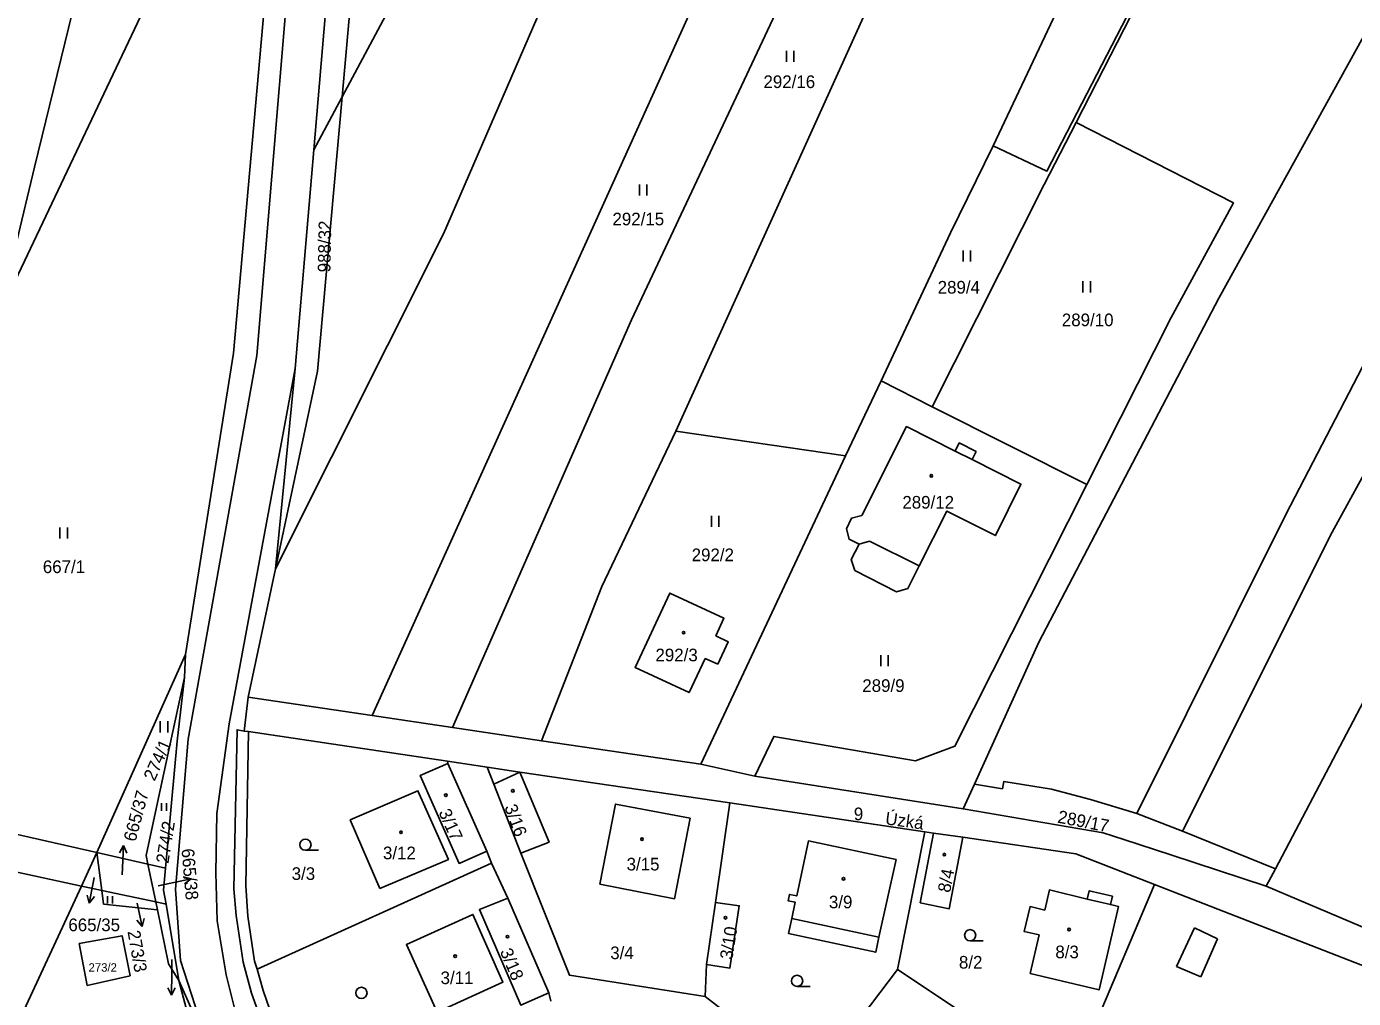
# Model space of a CAD drawing. Extents: x -757266 to -753360, y -1162585 to -1157740.
# Drawn here: x -754953.1 to -754774.6, y -1161172.4 to -1161041.7 of the extents above; entities that cross this region are included whole.
import ezdxf

# ---------------------------------------------------------------- set-up
doc = ezdxf.new("R2010")
doc.units = 0
for name, color, linetype in [('Hranice parcel', 7, 'Continuous'), ('Parcelní čísla', 7, 'Continuous'), ('Pop  PČ popisy', 7, 'Continuous'), ('Poz předměty', 7, 'Continuous'), ('Vnitřní kresba', 7, 'Continuous'), ('Značky budov', 7, 'Continuous'), ('Značky kultur', 7, 'Continuous')]:
    doc.layers.add(name, color=color, linetype=linetype)

msp = doc.modelspace()

# ---------------------------------------------------------------- linework, layer by layer
at = {"layer": 'Hranice parcel'}
for p, q in [((-754917.84, -1160998.27), (-754986.52, -1161143.09)), ((-754914.44, -1161058.24), (-754911.16, -1161019.81)), ((-754910.65, -1161051.15), (-754914.44, -1161058.24)), ((-754914.44, -1161058.24), (-754916.95, -1161087.67)), ((-754916.95, -1161087.67), (-754919.61, -1161114.62)), ((-754838.14, -1161089.35), (-754842.92, -1161099.43)), ((-754838.14, -1161089.35), (-754831.26, -1161092.82)), ((-754810.48, -1161103.29), (-754831.26, -1161092.82)), ((-754842.92, -1161099.43), (-754865.75, -1161096.1)), ((-754842.92, -1161099.43), (-754862.38, -1161140.89)), ((-754923.3, -1161131.89), (-754919.61, -1161114.62)), ((-754943.62, -1161152.81), (-754931.7, -1161126.15)), ((-754931.7, -1161126.15), (-754931.85, -1161129.24)), ((-754923.3, -1161131.89), (-754923.81, -1161136.47)), ((-754906.61, -1161134.38), (-754923.3, -1161131.89)), ((-754895.79, -1161135.99), (-754906.61, -1161134.38)), ((-754923.24, -1161136.53), (-754923.81, -1161136.47)), ((-754896.45, -1161140.52), (-754923.24, -1161136.53)), ((-754883.83, -1161137.77), (-754895.79, -1161135.99)), ((-754862.38, -1161140.89), (-754883.83, -1161137.77)), ((-754896.43, -1161140.8), (-754896.45, -1161140.52)), ((-754891.12, -1161141.3), (-754896.45, -1161140.52)), ((-754896.43, -1161140.8), (-754891.18, -1161152.6)), ((-754886.72, -1161141.97), (-754891.12, -1161141.3)), ((-754858.49, -1161146.13), (-754886.72, -1161141.97)), ((-754855.11, -1161142.52), (-754862.38, -1161140.89)), ((-754986.52, -1161143.09), (-754943.62, -1161152.81)), ((-754827.1, -1161146.94), (-754855.11, -1161142.52)), ((-754827.1, -1161146.94), (-754825.59, -1161143.59)), ((-754860.41, -1161159.5), (-754858.49, -1161146.13)), ((-754832.26, -1161150), (-754858.49, -1161146.13)), ((-754797.61, -1161149.94), (-754803.74, -1161147.54)), ((-754945.7, -1161157.3), (-754988.84, -1161147.99)), ((-754835.94, -1161168.52), (-754832.26, -1161150)), ((-754831.12, -1161150.17), (-754832.26, -1161150)), ((-754827.17, -1161150.75), (-754831.12, -1161150.17)), ((-754785.09, -1161154.97), (-754797.61, -1161149.94)), ((-754945.7, -1161157.3), (-754943.62, -1161152.81)), ((-754942.96, -1161157.89), (-754943.62, -1161152.81)), ((-754936.78, -1161154.36), (-754943.62, -1161152.81)), ((-754890.56, -1161154.22), (-754891.18, -1161152.6)), ((-754935.71, -1161159.44), (-754936.78, -1161154.36)), ((-754934.38, -1161154.9), (-754936.78, -1161154.36)), ((-754890.56, -1161154.22), (-754922.09, -1161168.5)), ((-754888.37, -1161158.93), (-754890.56, -1161154.22)), ((-754785.09, -1161154.97), (-754786.34, -1161157.34)), ((-754995.07, -1161263.59), (-754945.7, -1161157.3)), ((-754942.96, -1161157.89), (-754935.71, -1161159.44)), ((-754801.39, -1161157.09), (-754812.75, -1161183.94)), ((-754935.71, -1161159.44), (-754934.33, -1161159.74)), ((-754935.49, -1161160.5), (-754935.71, -1161159.44)), ((-754934.33, -1161159.74), (-754932.6, -1161170.02)), ((-754888.37, -1161158.93), (-754882.84, -1161171.69)), ((-754861.63, -1161167.87), (-754860.41, -1161159.5)), ((-754861.83, -1161172.15), (-754861.63, -1161167.87)), ((-754847.19, -1161183.41), (-754835.94, -1161168.52)), ((-754812.75, -1161183.94), (-754835.94, -1161168.52)), ((-754928.63, -1161178.9), (-754932.6, -1161170.02)), ((-754882.59, -1161172.78), (-754882.84, -1161171.69)), ((-754861.83, -1161172.15), (-754847.19, -1161183.41))]:
    msp.add_line(p, q, dxfattribs=at)
for points in [[(-754709.29, -1160841.7), (-754766.94, -1160963.26), (-754801.72, -1161033.76), (-754815.85, -1161061.12), (-754823.08, -1161057.71)], [(-754803.74, -1161147.54), (-754783.67, -1161107.24), (-754763.74, -1161068.91), (-754746.91, -1161038.88), (-754682.09, -1160923.95)], [(-754678.05, -1160936.19), (-754743.66, -1161048.9), (-754761.34, -1161080.29), (-754777.49, -1161109.68), (-754797.61, -1161149.94)], [(-754910.65, -1161051.15), (-754902.37, -1161035.64), (-754857.86, -1160938.84)], [(-754901.37, -1160947.43), (-754903.32, -1160969.42), (-754908.13, -1161022.9), (-754910.65, -1161051.15)], [(-754919.61, -1161114.62), (-754897, -1161069.56), (-754856.42, -1160975.87), (-754843.82, -1160948.33)], [(-754865.75, -1161096.1), (-754835.76, -1161029.82), (-754808.88, -1160971.93)], [(-754785.39, -1160979.54), (-754809.58, -1161029.13), (-754823.08, -1161057.71)], [(-754811.92, -1161054.58), (-754797.17, -1161025.73), (-754779.36, -1160990.44)], [(-754931.7, -1161126.15), (-754925.27, -1161085.6), (-754919.32, -1161019.1), (-754917.84, -1160998.27)], [(-754825.59, -1161143.59), (-754816.95, -1161124.49), (-754792.71, -1161078.24), (-754769.28, -1161035.74), (-754751.88, -1161002.67)], [(-754906.61, -1161134.38), (-754851.09, -1161011.53), (-754848.2, -1161005.17)], [(-754895.79, -1161135.99), (-754871.73, -1161081.14), (-754837.92, -1161009.18), (-754848.2, -1161005.17)], [(-754919.61, -1161114.62), (-754913.95, -1161088.04), (-754910.65, -1161051.15)], [(-754831.26, -1161092.82), (-754816.2, -1161062.94), (-754811.92, -1161054.58)], [(-754810.48, -1161103.29), (-754799.15, -1161080.83), (-754790.76, -1161065.4), (-754811.92, -1161054.58)], [(-754823.08, -1161057.71), (-754828.81, -1161069.41), (-754838.14, -1161089.35)], [(-754751.41, -1161090.92), (-754757.56, -1161102.61), (-754766.9, -1161120.38), (-754785.09, -1161154.97)], [(-754841.68, -1161114.87), (-754842.16, -1161113.38), (-754841.11, -1161111.3), (-754842.45, -1161110.65), (-754842.8, -1161109.23), (-754842.14, -1161107.82), (-754840.76, -1161107.44), (-754834.73, -1161095.49), (-754828.17, -1161098.79), (-754827.63, -1161097.68), (-754825.37, -1161098.85), (-754825.91, -1161099.92), (-754819.34, -1161103.23), (-754822.78, -1161110.15), (-754829.29, -1161106.86), (-754833.01, -1161114.24), (-754834.54, -1161117.28), (-754836.09, -1161117.72), (-754841.68, -1161114.87)], [(-754865.75, -1161096.1), (-754875.72, -1161117.02), (-754883.83, -1161137.77)], [(-754855.11, -1161142.52), (-754852.59, -1161137.18), (-754833.51, -1161140.46), (-754828.23, -1161138.5), (-754810.48, -1161103.29)], [(-754860.1, -1161127.47), (-754861.81, -1161126.7), (-754863.97, -1161131.28), (-754871.25, -1161127.9), (-754866.56, -1161117.89), (-754859.29, -1161121.29), (-754860.37, -1161123.63), (-754858.7, -1161124.46), (-754860.1, -1161127.47)], [(-754936.78, -1161154.36), (-754937.02, -1161153.2), (-754935.49, -1161146.07), (-754931.85, -1161129.24)], [(-754931.85, -1161129.24), (-754932.81, -1161137.81), (-754934.38, -1161154.9)], [(-754923.81, -1161136.47), (-754924.76, -1161136.29), (-754925.19, -1161157.69), (-754924.91, -1161161.25), (-754923.97, -1161167.53), (-754922.83, -1161171.71), (-754920.1, -1161179.35), (-754918.67, -1161182), (-754915.55, -1161187.19), (-754911.48, -1161193.17), (-754892.07, -1161211.1), (-754854.42, -1161234.89), (-754854.12, -1161234.44)], [(-754922.09, -1161168.5), (-754922.41, -1161167.43), (-754923.31, -1161161.36), (-754923.59, -1161157.26), (-754923.24, -1161136.53)], [(-754891.18, -1161152.6), (-754894.92, -1161154.26), (-754900.13, -1161142.43), (-754896.43, -1161140.8)], [(-754886.6, -1161152.9), (-754890.25, -1161143.59), (-754891.12, -1161141.3)], [(-754886.72, -1161141.97), (-754882.8, -1161151.4), (-754886.6, -1161152.9)], [(-754803.74, -1161147.54), (-754809.99, -1161145.66), (-754815.22, -1161144.29), (-754821.64, -1161143.23), (-754821.83, -1161144.21), (-754825.59, -1161143.59)], [(-754905.59, -1161157.65), (-754909.56, -1161148.41), (-754900.44, -1161144.49), (-754896.35, -1161153.73), (-754905.59, -1161157.65)], [(-754875.98, -1161157.06), (-754873.88, -1161146.28), (-754863.85, -1161148.19), (-754865.93, -1161159.02), (-754875.98, -1161157.06)], [(-754786.34, -1161157.34), (-754799.2, -1161153.12), (-754805.49, -1161151.06), (-754808.26, -1161150.16), (-754827.1, -1161146.94)], [(-754827.17, -1161150.75), (-754828.99, -1161160.37), (-754832.89, -1161159.56), (-754831.12, -1161150.17)], [(-754801.39, -1161157.09), (-754811.96, -1161152.98), (-754827.17, -1161150.75)], [(-754886.6, -1161152.9), (-754880.08, -1161169.31), (-754861.83, -1161172.15)], [(-754836.12, -1161153.72), (-754838.45, -1161164.18), (-754838.87, -1161166.21), (-754850.59, -1161163.71), (-754850.16, -1161161.68), (-754849.69, -1161159.49), (-754850.66, -1161159.28), (-754850.48, -1161158.43), (-754849.5, -1161158.64), (-754847.92, -1161151.24), (-754836.12, -1161153.72)], [(-754934.33, -1161159.74), (-754934.65, -1161157.85), (-754934.38, -1161154.9)], [(-754945.7, -1161157.3), (-754943.75, -1161157.72), (-754942.96, -1161157.89)], [(-754935.49, -1161160.5), (-754942.72, -1161159.73), (-754942.96, -1161157.89)], [(-754816.13, -1161160.55), (-754815.51, -1161157.83), (-754810.43, -1161159.05), (-754810.16, -1161157.94), (-754807.04, -1161158.67), (-754807.31, -1161159.8), (-754806.21, -1161160.07), (-754808.82, -1161171.27), (-754818.08, -1161169.07), (-754816.9, -1161163.89), (-754818.9, -1161163.43), (-754818.12, -1161160.06), (-754816.13, -1161160.55)], [(-754750.33, -1161181.78), (-754762.45, -1161172.56), (-754770.15, -1161169.25), (-754801.39, -1161157.09)], [(-754769.41, -1161164.48), (-754773.66, -1161162.69), (-754786.34, -1161157.34)], [(-754882.84, -1161171.69), (-754886.62, -1161173.33), (-754892.17, -1161160.47), (-754888.37, -1161158.93)], [(-754860.41, -1161159.5), (-754857.22, -1161159.95), (-754858.48, -1161168.34), (-754861.63, -1161167.87)], [(-754932.6, -1161170.02), (-754933.98, -1161167.77), (-754935.49, -1161160.5)], [(-754897.87, -1161174.29), (-754901.99, -1161165.18), (-754893.04, -1161161.12), (-754889.02, -1161170.22), (-754897.87, -1161174.29)], [(-754944.94, -1161170.7), (-754939.17, -1161169.38), (-754940.24, -1161163.99), (-754945.99, -1161165.04), (-754944.94, -1161170.7)], [(-754914.09, -1161186.47), (-754917.32, -1161181.14), (-754918.73, -1161178.61), (-754921.25, -1161171.36), (-754922.09, -1161168.5)], [(-754932.6, -1161170.02), (-754930.16, -1161179.35), (-754927.64, -1161185.38), (-754920.84, -1161196.79)]]:
    msp.add_lwpolyline(points, dxfattribs=at)
at = {"layer": 'Pop  PČ popisy'}
for p, q in [((-754940.043, -1161151.863), (-754940.595, -1161152.837)), ((-754940.2, -1161154.86), (-754940.043, -1161151.863)), ((-754940.043, -1161151.863), (-754939.595, -1161152.889)), ((-754943.98, -1161156.15), (-754944.08, -1161156.66)), ((-754940.25, -1161155.81), (-754940.2, -1161154.86)), ((-754933.89, -1161156.95), (-754930.955, -1161156.326)), ((-754930.955, -1161156.326), (-754932.038, -1161156.044)), ((-754930.955, -1161156.326), (-754931.83, -1161157.024)), ((-754944.08, -1161156.66), (-754944.653, -1161159.606)), ((-754935.38, -1161157.27), (-754933.89, -1161156.95)), ((-754944.653, -1161159.606), (-754944.953, -1161158.527)), ((-754944.653, -1161159.606), (-754943.97, -1161158.718)), ((-754938.23, -1161159.61), (-754938.18, -1161159.83)), ((-754938.18, -1161159.83), (-754937.556, -1161162.765)), ((-754937.556, -1161162.765), (-754938.254, -1161161.89)), ((-754937.556, -1161162.765), (-754937.274, -1161161.682)), ((-754933.53, -1161167.21), (-754933.56, -1161168.99)), ((-754933.56, -1161168.99), (-754933.612, -1161171.991)), ((-754933.612, -1161171.991), (-754934.096, -1161170.98)), ((-754933.612, -1161171.991), (-754933.094, -1161170.998))]:
    msp.add_line(p, q, dxfattribs=at)
at = {"layer": 'Poz předměty'}
for p, q in [((-754952, -1161060.61), (-754935.25, -1160991.94)), ((-754975.23, -1161156.98), (-754952, -1161060.61))]:
    msp.add_line(p, q, dxfattribs=at)
at = {"layer": 'Vnitřní kresba'}
for p, q in [((-754916.6, -1161019.69), (-754922.11, -1161085.91)), ((-754922.11, -1161085.91), (-754931.36, -1161137.55)), ((-754925.82, -1161135.5), (-754916.95, -1161087.67)), ((-754825.91, -1161099.92), (-754828.17, -1161098.79)), ((-754841.11, -1161111.3), (-754839.7, -1161110.89)), ((-754833.01, -1161114.24), (-754839.7, -1161110.89)), ((-754927.49, -1161147.53), (-754925.82, -1161135.5)), ((-754931.36, -1161137.55), (-754933.06, -1161157.72)), ((-754886.72, -1161141.97), (-754890.25, -1161143.59)), ((-754927.61, -1161155.54), (-754927.49, -1161147.53)), ((-754927.45, -1161161.99), (-754927.61, -1161155.54)), ((-754933.06, -1161157.72), (-754932.36, -1161167.32)), ((-754810.43, -1161159.05), (-754807.31, -1161159.8)), ((-754838.45, -1161164.18), (-754850.16, -1161161.68)), ((-754926.26, -1161169.27), (-754927.45, -1161161.99)), ((-754798.42, -1161168.11), (-754795.98, -1161162.94)), ((-754795.98, -1161162.94), (-754792.9, -1161164.39)), ((-754792.9, -1161164.39), (-754795.16, -1161169.52)), ((-754932.36, -1161167.32), (-754928.63, -1161178.9)), ((-754795.16, -1161169.52), (-754798.42, -1161168.11)), ((-754924.67, -1161175.54), (-754926.26, -1161169.27))]:
    msp.add_line(p, q, dxfattribs=at)
at = {"layer": 'Značky budov'}
for centre in [(-754831.3968, -1161102.1092), (-754864.7068, -1161123.2192), (-754896.6968, -1161145.0892), (-754887.6868, -1161144.4892), (-754902.7268, -1161150.0692), (-754870.3068, -1161150.9992), (-754829.6468, -1161153.0792), (-754843.2068, -1161156.3292), (-754859.0868, -1161161.5692), (-754812.8668, -1161163.1592), (-754888.3968, -1161164.1192), (-754895.4368, -1161166.7492)]:
    msp.add_circle(centre, 0.175, dxfattribs=at)
at = {"layer": 'Značky kultur'}
for p, q in [((-754850.881, -1161046.43), (-754850.881, -1161044.93)), ((-754849.88, -1161046.43), (-754849.88, -1161044.93)), ((-754870.661, -1161064.42), (-754870.661, -1161062.92)), ((-754869.66, -1161064.42), (-754869.66, -1161062.92)), ((-754827.111, -1161073.29), (-754827.111, -1161071.79)), ((-754826.11, -1161073.29), (-754826.11, -1161071.79)), ((-754811.001, -1161077.45), (-754811.001, -1161075.95)), ((-754810, -1161077.45), (-754810, -1161075.95)), ((-754860.971, -1161108.99), (-754860.971, -1161107.49)), ((-754859.97, -1161108.99), (-754859.97, -1161107.49)), ((-754948.601, -1161110.55), (-754948.601, -1161109.05)), ((-754947.6, -1161110.55), (-754947.6, -1161109.05)), ((-754838.181, -1161127.74), (-754838.181, -1161126.24)), ((-754837.18, -1161127.74), (-754837.18, -1161126.24)), ((-754935.101, -1161136.64), (-754935.101, -1161135.14)), ((-754934.1, -1161136.64), (-754934.1, -1161135.14)), ((-754934.922, -1161147.17), (-754934.922, -1161146.165)), ((-754934.252, -1161147.17), (-754934.252, -1161146.165)), ((-754915.573, -1161152.5), (-754913.823, -1161152.5)), ((-754942.182, -1161159.66), (-754942.182, -1161158.655)), ((-754941.512, -1161159.66), (-754941.512, -1161158.655)), ((-754826.173, -1161164.67), (-754824.423, -1161164.67)), ((-754849.443, -1161170.81), (-754847.693, -1161170.81))]:
    msp.add_line(p, q, dxfattribs=at)
for centre in [(-754915.5729, -1161151.7498), (-754826.1729, -1161163.9198), (-754849.4429, -1161170.0598), (-754908.0429, -1161171.6798)]:
    msp.add_circle(centre, 0.75, dxfattribs=at)

# ---------------------------------------------------------------- texts
at = {"layer": 'Parcelní čísla'}
for s, height, p in [('292/16', 1.7, (-754853.97, -1161049.95)), ('292/15', 1.7, (-754874.28, -1161068.42)), ('289/4', 1.7, (-754830.54, -1161077.6)), ('289/10', 1.7, (-754813.84, -1161081.99)), ('289/12', 1.7, (-754835.29, -1161106.53)), ('292/2', 1.7, (-754863.63, -1161113.6)), ('667/1', 1.7, (-754950.9, -1161115.2)), ('292/3', 1.7, (-754868.5, -1161127.07)), ('289/9', 1.7, (-754840.68, -1161131.19)), ('9', 1.7, (-754841.82, -1161148.45)), ('3/12', 1.7, (-754905.15, -1161153.7)), ('3/3', 1.7, (-754917.43, -1161156.48)), ('3/15', 1.7, (-754872.38, -1161155.21)), ('3/9', 1.7, (-754845.17, -1161160.3)), ('665/35', 1.7, (-754947.465, -1161163.378)), ('3/4', 1.7, (-754874.58, -1161167.14)), ('8/3', 1.7, (-754814.71, -1161167.02)), ('8/2', 1.7, (-754827.68, -1161168.41)), ('273/2', 1.139, (-754944.75, -1161168.829)), ('3/11', 1.7, (-754897.4, -1161170.5))]:
    msp.add_text(s, height=height, dxfattribs=at).set_placement(p)
for s, rotation, p in [('988/32', 89, (-754912.22, -1161074.754)), ('274/1', 66, (-754935.873, -1161143.285)), ('665/37', 75, (-754938.438, -1161151.439)), ('3/17', 294, (-754897.706, -1161147.375)), ('3/16', 290, (-754888.838, -1161146.67)), ('289/17', 349, (-754814.507, -1161148.761)), ('274/2', 81, (-754934.01, -1161154.342)), ('665/38', 275, (-754932.257, -1161152.328)), ('8/4', 79, (-754828.885, -1161158.282)), ('273/3', 280, (-754939.521, -1161163.417)), ('3/10', 81, (-754858.17, -1161167.272)), ('3/18', 293, (-754889.452, -1161166.102))]:
    msp.add_text(s, height=1.7, rotation=rotation, dxfattribs=at).set_placement(p)
at = {"layer": 'Pop  PČ popisy'}
msp.add_text('Úzká', height=1.7, rotation=351.999997, dxfattribs=at).set_placement((-754837.668, -1161149.001))

doc.saveas('drawing.dxf')
